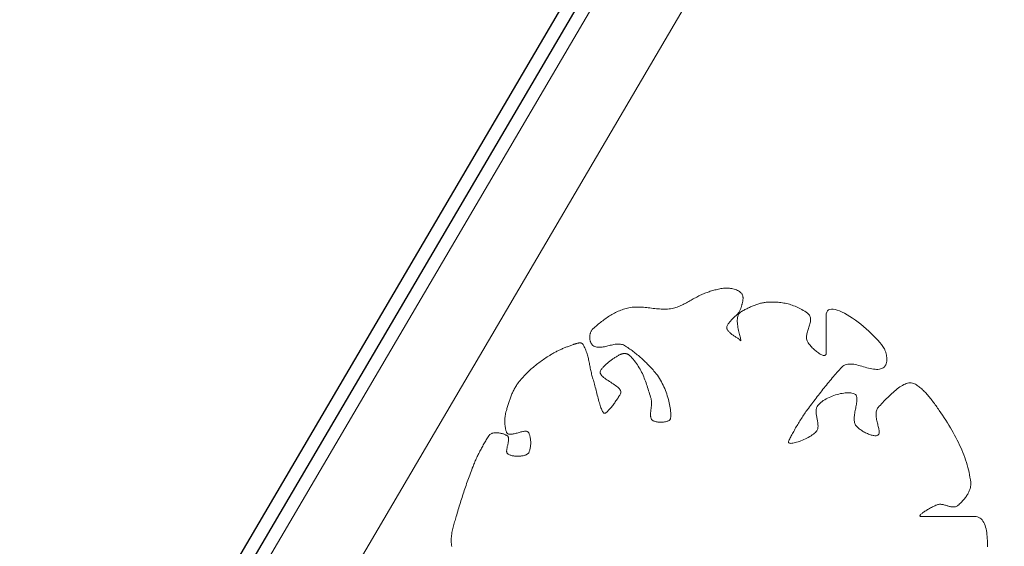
# Model space of a CAD drawing. Extents: x -1000932 to 2054797, y 285738 to 764020.
# Tile 799 of 1056: x 1183133 to 1190564, y 540911 to 544885. Entities that reach past the tile are written whole.
import ezdxf

# ---------------------------------------------------------------- set-up
doc = ezdxf.new("R2010")
doc.units = 0
doc.header["$MEASUREMENT"] = 0
doc.layers.add('31.', color=7, linetype='CONTINUOUS')
doc.layers.add('haag', color=7, linetype='CONTINUOUS', lineweight=0, true_color=0x00f000)
doc.layers.add('optie 5', color=7, linetype='CONTINUOUS', lineweight=30)

msp = doc.modelspace()

# ---------------------------------------------------------------- linework, layer by layer
at = {"layer": '31.', "color": 7, "linetype": 'Continuous', "lineweight": 13, "ltscale": 10}
for points in [[(1188259.975, 542801.186), (1188268.6, 542805.529), (1188277.225, 542809.717), (1188285.912, 542813.686), (1188294.569, 542817.467), (1188303.287, 542820.998), (1188312.037, 542824.311), (1188320.787, 542827.311), (1188328.85, 542829.936), (1188337.069, 542832.592), (1188345.444, 542835.248), (1188353.975, 542837.904), (1188362.631, 542840.498), (1188371.381, 542842.998), (1188380.256, 542845.436), (1188389.225, 542847.779), (1188398.256, 542849.936), (1188407.381, 542851.967), (1188416.506, 542853.779), (1188425.694, 542855.404), (1188434.912, 542856.779), (1188444.1, 542857.904), (1188453.319, 542858.748), (1188462.475, 542859.279), (1188471.631, 542859.498), (1188480.725, 542859.342), (1188489.756, 542858.811), (1188498.694, 542857.873), (1188507.537, 542856.498), (1188516.287, 542854.686), (1188524.912, 542852.404), (1188533.412, 542849.592), (1188541.756, 542846.279), (1188549.944, 542842.436), (1188557.975, 542837.998), (1188565.787, 542832.967), (1188573.412, 542827.311), (1188576.944, 542824.217), (1188580.069, 542820.873), (1188582.787, 542817.342), (1188585.131, 542813.592), (1188587.1, 542809.654), (1188588.694, 542805.561), (1188590.006, 542801.342), (1188590.975, 542796.967), (1188591.662, 542792.467), (1188592.069, 542787.842), (1188592.225, 542783.154), (1188592.162, 542778.404), (1188591.881, 542773.561), (1188591.381, 542768.686), (1188590.725, 542763.811), (1188589.912, 542758.873), (1188588.944, 542753.967), (1188587.881, 542749.092), (1188586.694, 542744.217), (1188585.412, 542739.404), (1188584.1, 542734.654), (1188582.725, 542729.967), (1188581.319, 542725.404), (1188579.912, 542720.936), (1188578.506, 542716.592), (1188577.131, 542712.373), (1188575.819, 542708.311), (1188574.569, 542704.436), (1188573.412, 542700.717), (1188571.6, 542695.748), (1188569.319, 542690.811), (1188566.6, 542685.873), (1188563.444, 542680.936), (1188559.944, 542676.029), (1188556.1, 542671.123), (1188551.975, 542666.217), (1188547.6, 542661.342), (1188543.037, 542656.436), (1188538.287, 542651.592), (1188533.412, 542646.717), (1188528.444, 542641.873), (1188523.444, 542637.029), (1188518.412, 542632.186), (1188513.444, 542627.373), (1188508.537, 542622.529), (1188503.725, 542617.717), (1188499.1, 542612.904), (1188494.631, 542608.123), (1188490.412, 542603.311), (1188486.475, 542598.529), (1188482.85, 542593.748), (1188479.569, 542588.967), (1188476.694, 542584.186), (1188474.256, 542579.404), (1188472.287, 542574.623), (1188470.819, 542569.842), (1188469.912, 542565.092), (1188469.6, 542560.311), (1188469.912, 542556.436), (1188470.819, 542552.561), (1188472.287, 542548.654), (1188474.287, 542544.779), (1188476.725, 542540.904), (1188479.631, 542537.029), (1188482.912, 542533.154), (1188486.569, 542529.342), (1188490.537, 542525.529), (1188494.756, 542521.748), (1188499.225, 542518.029), (1188503.912, 542514.342), (1188508.725, 542510.686), (1188513.631, 542507.123), (1188518.631, 542503.592), (1188523.662, 542500.154), (1188528.694, 542496.748), (1188533.631, 542493.436), (1188538.537, 542490.217), (1188543.256, 542487.092), (1188547.85, 542484.029), (1188552.194, 542481.092), (1188556.319, 542478.248), (1188560.131, 542475.529)], [(1187528.475, 542414.404), (1187519.975, 542413.436), (1187511.631, 542412.904), (1187503.506, 542412.873), (1187495.569, 542413.373), (1187487.85, 542414.529), (1187480.381, 542416.342), (1187473.225, 542418.904), (1187466.35, 542422.279), (1187459.787, 542426.529), (1187456.537, 542429.186), (1187453.506, 542432.186), (1187450.725, 542435.498), (1187448.194, 542439.061), (1187445.881, 542442.904), (1187443.819, 542446.967), (1187442.006, 542451.279), (1187440.412, 542455.748), (1187439.037, 542460.404), (1187437.912, 542465.186), (1187437.037, 542470.092), (1187436.35, 542475.092), (1187435.944, 542480.154), (1187435.725, 542485.279), (1187435.756, 542490.436), (1187436.037, 542495.592), (1187436.506, 542500.748), (1187437.225, 542505.842), (1187438.162, 542510.873), (1187439.319, 542515.811), (1187440.725, 542520.654), (1187442.319, 542525.342), (1187444.162, 542529.873), (1187446.225, 542534.248), (1187448.506, 542538.404), (1187451.006, 542542.342), (1187453.725, 542545.998), (1187456.662, 542549.404), (1187459.787, 542552.529), (1187467.662, 542559.592), (1187475.6, 542566.623), (1187483.6, 542573.623), (1187491.662, 542580.529), (1187499.819, 542587.373), (1187508.006, 542594.123), (1187516.287, 542600.779), (1187524.631, 542607.373), (1187533.069, 542613.842), (1187541.537, 542620.186), (1187550.131, 542626.404), (1187558.787, 542632.529), (1187567.506, 542638.498), (1187576.35, 542644.311), (1187585.256, 542649.967), (1187594.225, 542655.467), (1187603.319, 542660.811), (1187612.475, 542665.967), (1187621.725, 542670.936), (1187631.069, 542675.686), (1187640.506, 542680.279), (1187650.037, 542684.623), (1187659.694, 542688.748), (1187669.412, 542692.654), (1187679.256, 542696.342), (1187689.162, 542699.779), (1187699.225, 542702.967), (1187709.35, 542705.873), (1187719.6, 542708.529), (1187731.475, 542711.123), (1187743.444, 542713.186), (1187755.444, 542714.717), (1187767.506, 542715.779), (1187779.6, 542716.436), (1187791.756, 542716.686), (1187803.944, 542716.592), (1187816.131, 542716.186), (1187828.381, 542715.498), (1187840.631, 542714.623), (1187852.881, 542713.529), (1187865.131, 542712.279), (1187877.412, 542710.967), (1187889.631, 542709.561), (1187901.881, 542708.154), (1187914.1, 542706.748), (1187926.287, 542705.404), (1187938.444, 542704.154), (1187950.537, 542703.029), (1187962.631, 542702.092), (1187974.631, 542701.404), (1187986.6, 542700.936), (1187998.506, 542700.811), (1188010.319, 542700.998), (1188022.069, 542701.561), (1188033.756, 542702.561), (1188045.319, 542704.029), (1188056.819, 542705.998), (1188068.194, 542708.529), (1188077.256, 542710.936), (1188086.256, 542713.654), (1188095.194, 542716.686), (1188104.1, 542719.967), (1188112.944, 542723.529), (1188121.756, 542727.311), (1188130.537, 542731.311), (1188139.287, 542735.467), (1188148.006, 542739.811), (1188156.694, 542744.279), (1188165.35, 542748.904), (1188174.006, 542753.592), (1188182.631, 542758.373), (1188191.225, 542763.217), (1188199.85, 542768.061), (1188208.444, 542772.936), (1188217.006, 542777.811), (1188225.6, 542782.654), (1188234.194, 542787.404), (1188242.787, 542792.123), (1188251.381, 542796.717), (1188259.975, 542801.186)], [(1188560.131, 542475.529), (1188563.6, 542472.904), (1188566.725, 542470.436), (1188569.412, 542468.061), (1188571.662, 542465.811), (1188573.412, 542463.717), (1188575.256, 542461.467), (1188576.444, 542460.842), (1188576.944, 542461.654), (1188576.881, 542463.904), (1188576.319, 542467.404), (1188575.287, 542472.123), (1188573.881, 542477.904), (1188572.131, 542484.686), (1188570.131, 542492.373), (1188567.944, 542500.842), (1188565.6, 542509.967), (1188563.194, 542519.717), (1188560.787, 542529.967), (1188558.444, 542540.561), (1188556.225, 542551.498), (1188554.162, 542562.592), (1188552.381, 542573.779), (1188550.881, 542584.936), (1188549.787, 542595.998), (1188549.1, 542606.873), (1188548.944, 542617.404), (1188549.35, 542627.529), (1188550.381, 542637.154), (1188552.1, 542646.154), (1188554.6, 542654.467), (1188557.912, 542661.936), (1188562.1, 542668.529), (1188567.256, 542674.061), (1188573.412, 542678.529), (1188580.069, 542682.342), (1188586.756, 542686.123), (1188593.475, 542689.873), (1188600.225, 542693.561), (1188607.006, 542697.217), (1188613.787, 542700.779), (1188620.6, 542704.311), (1188627.444, 542707.748), (1188634.287, 542711.092), (1188641.162, 542714.373), (1188648.069, 542717.561), (1188654.975, 542720.654), (1188661.881, 542723.654), (1188668.819, 542726.529), (1188675.756, 542729.311), (1188682.725, 542731.967), (1188689.694, 542734.498), (1188696.694, 542736.873), (1188703.662, 542739.154), (1188710.662, 542741.248), (1188717.662, 542743.217), (1188724.694, 542745.029), (1188731.694, 542746.686), (1188738.725, 542748.186), (1188745.725, 542749.498), (1188752.756, 542750.623), (1188759.756, 542751.592), (1188766.787, 542752.342), (1188773.787, 542752.936), (1188784.162, 542753.529), (1188794.537, 542753.967), (1188804.975, 542754.217), (1188815.444, 542754.248), (1188825.944, 542754.123), (1188836.475, 542753.748), (1188847.037, 542753.186), (1188857.6, 542752.404), (1188868.194, 542751.373), (1188878.787, 542750.123), (1188889.412, 542748.623), (1188900.037, 542746.873), (1188910.631, 542744.842), (1188921.256, 542742.561), (1188931.881, 542739.998), (1188942.475, 542737.186), (1188953.069, 542734.061), (1188963.662, 542730.623), (1188974.225, 542726.904), (1188984.756, 542722.873), (1188995.256, 542718.529), (1189005.756, 542713.842), (1189016.194, 542708.811), (1189026.6, 542703.467), (1189036.975, 542697.779), (1189047.319, 542691.717), (1189057.6, 542685.279), (1189067.819, 542678.498), (1189078.006, 542671.311), (1189084.35, 542666.092), (1189089.6, 542660.467), (1189093.819, 542654.498), (1189097.037, 542648.186), (1189099.381, 542641.561), (1189100.912, 542634.686), (1189101.662, 542627.529), (1189101.756, 542620.123), (1189101.256, 542612.529), (1189100.225, 542604.779), (1189098.725, 542596.842), (1189096.881, 542588.779), (1189094.694, 542580.592), (1189092.287, 542572.342), (1189089.725, 542564.029), (1189087.069, 542555.717), (1189084.381, 542547.342), (1189081.787, 542539.029), (1189079.287, 542530.748), (1189077.037, 542522.529), (1189075.037, 542514.436), (1189073.412, 542506.436), (1189072.194, 542498.592), (1189071.475, 542490.904), (1189071.35, 542483.404), (1189071.85, 542476.154)], [(1189071.85, 542476.154), (1189073.069, 542469.123), (1189075.1, 542462.373), (1189078.006, 542455.936), (1189080.912, 542450.873), (1189084.412, 542445.529), (1189088.475, 542439.936), (1189093.006, 542434.092), (1189098.006, 542428.123), (1189103.381, 542422.061), (1189109.131, 542415.904), (1189115.131, 542409.748), (1189121.412, 542403.654), (1189127.85, 542397.623), (1189134.444, 542391.748), (1189141.131, 542386.092), (1189147.85, 542380.623), (1189154.569, 542375.498), (1189161.194, 542370.686), (1189167.725, 542366.248), (1189174.1, 542362.279), (1189180.256, 542358.779), (1189186.131, 542355.842), (1189191.694, 542353.498), (1189196.881, 542351.779), (1189201.631, 542350.748), (1189205.944, 542350.467), (1189209.725, 542350.967), (1189212.912, 542352.342), (1189215.506, 542354.561), (1189217.412, 542357.748), (1189218.6, 542361.904), (1189219.006, 542367.123), (1189219.006, 542370.717), (1189219.006, 542374.279), (1189219.006, 542377.873), (1189219.006, 542381.436), (1189219.006, 542385.029), (1189219.006, 542388.592), (1189219.006, 542392.186), (1189219.006, 542395.748), (1189219.006, 542399.342), (1189219.006, 542402.904), (1189219.006, 542406.498), (1189219.006, 542410.061), (1189219.006, 542413.654), (1189219.006, 542417.248), (1189219.006, 542420.811), (1189219.006, 542424.404), (1189219.006, 542427.967), (1189219.006, 542431.561), (1189219.006, 542435.123), (1189219.006, 542438.717), (1189219.006, 542442.279), (1189219.006, 542445.873), (1189219.006, 542449.436), (1189219.006, 542453.029), (1189219.006, 542456.592), (1189219.006, 542460.186), (1189219.006, 542463.779), (1189219.006, 542467.342), (1189219.006, 542470.936), (1189219.006, 542477.061), (1189219.006, 542483.217), (1189219.006, 542489.342), (1189219.006, 542495.498), (1189219.006, 542501.654), (1189219.006, 542507.779), (1189219.006, 542513.936), (1189219.006, 542520.092), (1189219.006, 542526.217), (1189219.006, 542532.373), (1189219.006, 542538.529), (1189219.006, 542544.654), (1189219.006, 542550.811), (1189219.006, 542556.967), (1189219.006, 542563.092), (1189219.006, 542569.248), (1189219.006, 542575.373), (1189219.006, 542581.529), (1189219.006, 542587.686), (1189219.006, 542593.811), (1189219.006, 542599.967), (1189219.006, 542606.123), (1189219.006, 542612.248), (1189219.006, 542618.404), (1189219.006, 542624.529), (1189219.006, 542630.686), (1189219.006, 542636.842), (1189219.006, 542642.967), (1189219.006, 542649.123), (1189220.256, 542664.842), (1189223.912, 542677.561), (1189229.85, 542687.342), (1189237.85, 542694.404), (1189247.819, 542698.842), (1189259.537, 542700.842), (1189272.912, 542700.529), (1189287.725, 542698.061), (1189303.85, 542693.561), (1189321.1, 542687.186), (1189339.35, 542679.092), (1189358.444, 542669.404), (1189378.225, 542658.311), (1189398.475, 542645.904), (1189419.131, 542632.342), (1189439.944, 542617.811), (1189460.819, 542602.404), (1189481.569, 542586.311), (1189502.069, 542569.654), (1189522.1, 542552.561), (1189541.569, 542535.217), (1189560.287, 542517.748), (1189578.069, 542500.311), (1189594.819, 542483.029), (1189610.319, 542466.092), (1189624.475, 542449.592), (1189637.069, 542433.686), (1189647.944, 542418.561)], [(1186795.037, 541840.561), (1186794.819, 541846.373), (1186794.694, 541852.186), (1186794.694, 541858.029), (1186794.787, 541863.842), (1186795.006, 541869.654), (1186795.319, 541875.467), (1186795.756, 541881.248), (1186796.319, 541887.029), (1186796.975, 541892.748), (1186797.756, 541898.467), (1186798.631, 541904.123), (1186799.662, 541909.717), (1186800.756, 541915.279), (1186802.006, 541920.811), (1186803.35, 541926.248), (1186804.819, 541931.623), (1186806.412, 541936.936), (1186808.662, 541944.217), (1186810.912, 541951.529), (1186813.131, 541958.873), (1186815.381, 541966.186), (1186817.6, 541973.529), (1186819.881, 541980.873), (1186822.162, 541988.217), (1186824.475, 541995.561), (1186826.819, 542002.904), (1186829.225, 542010.217), (1186831.694, 542017.561), (1186834.225, 542024.873), (1186836.85, 542032.154), (1186839.537, 542039.436), (1186842.319, 542046.686), (1186845.194, 542053.904), (1186848.194, 542061.123), (1186851.319, 542068.279), (1186854.569, 542075.436), (1186857.944, 542082.529), (1186861.475, 542089.623), (1186865.131, 542096.654), (1186868.975, 542103.623), (1186872.975, 542110.592), (1186877.131, 542117.467), (1186881.506, 542124.311), (1186886.069, 542131.123), (1186890.819, 542137.842), (1186895.787, 542144.529), (1186902.912, 542153.686), (1186910.1, 542162.654), (1186917.35, 542171.404), (1186924.662, 542179.936), (1186932.037, 542188.279), (1186939.475, 542196.467), (1186946.975, 542204.467), (1186954.569, 542212.311), (1186962.225, 542219.967), (1186969.944, 542227.498), (1186977.756, 542234.873), (1186985.631, 542242.123), (1186993.6, 542249.217), (1187001.631, 542256.217), (1187009.787, 542263.092), (1187017.975, 542269.873), (1187026.287, 542276.561), (1187034.694, 542283.154), (1187043.162, 542289.654), (1187051.756, 542296.123), (1187060.412, 542302.498), (1187069.194, 542308.811), (1187078.037, 542315.092), (1187087.006, 542321.311), (1187096.069, 542327.498), (1187105.256, 542333.686), (1187114.537, 542339.842), (1187123.912, 542345.967), (1187133.412, 542352.123), (1187139.35, 542355.904), (1187145.319, 542359.561), (1187151.287, 542363.154), (1187157.287, 542366.623), (1187163.319, 542370.029), (1187169.35, 542373.342), (1187175.412, 542376.592), (1187181.475, 542379.748), (1187187.569, 542382.842), (1187193.694, 542385.842), (1187199.819, 542388.811), (1187205.944, 542391.686), (1187212.1, 542394.498), (1187218.256, 542397.248), (1187224.412, 542399.967), (1187230.6, 542402.623), (1187236.787, 542405.217), (1187243.006, 542407.779), (1187249.194, 542410.279), (1187255.412, 542412.748), (1187261.631, 542415.186), (1187267.881, 542417.592), (1187274.1, 542419.967), (1187280.35, 542422.311), (1187286.6, 542424.623), (1187292.85, 542426.936), (1187299.1, 542429.217), (1187305.35, 542431.467), (1187311.6, 542433.717), (1187314.006, 542434.592), (1187316.506, 542435.498), (1187319.1, 542436.436), (1187321.787, 542437.373), (1187324.537, 542438.311), (1187327.35, 542439.248), (1187330.194, 542440.154), (1187333.1, 542441.061), (1187336.006, 542441.904), (1187338.975, 542442.686), (1187341.912, 542443.436), (1187344.881, 542444.092), (1187347.819, 542444.654), (1187350.756, 542445.154)], [(1187350.756, 542445.154), (1187353.631, 542445.529), (1187356.506, 542445.779), (1187359.287, 542445.936), (1187362.037, 542445.936), (1187364.725, 542445.779), (1187367.319, 542445.467), (1187369.819, 542444.967), (1187372.225, 542444.311), (1187374.506, 542443.467), (1187376.694, 542442.404), (1187378.725, 542441.154), (1187380.631, 542439.654), (1187382.381, 542437.936), (1187383.975, 542435.967), (1187385.412, 542433.717), (1187390.1, 542425.061), (1187394.506, 542416.373), (1187398.6, 542407.654), (1187402.381, 542398.873), (1187405.944, 542390.061), (1187409.225, 542381.217), (1187412.287, 542372.342), (1187415.131, 542363.436), (1187417.787, 542354.498), (1187420.287, 542345.561), (1187422.631, 542336.592), (1187424.819, 542327.592), (1187426.912, 542318.592), (1187428.881, 542309.592), (1187430.819, 542300.561), (1187432.662, 542291.529), (1187434.475, 542282.467), (1187436.256, 542273.436), (1187438.037, 542264.404), (1187439.819, 542255.342), (1187441.662, 542246.311), (1187443.537, 542237.279), (1187445.506, 542228.279), (1187447.569, 542219.279), (1187449.725, 542210.279), (1187452.006, 542201.311), (1187454.412, 542192.342), (1187457.006, 542183.436), (1187459.787, 542174.529), (1187462.725, 542165.186), (1187465.694, 542155.248), (1187468.631, 542144.842), (1187471.6, 542133.998), (1187474.569, 542122.811), (1187477.569, 542111.311), (1187480.569, 542099.561), (1187483.569, 542087.654), (1187486.6, 542075.654), (1187489.631, 542063.592), (1187492.662, 542051.592), (1187495.694, 542039.654), (1187498.756, 542027.904), (1187501.819, 542016.342), (1187504.881, 542005.092), (1187507.944, 541994.217), (1187511.037, 541983.717), (1187514.131, 541973.748), (1187517.225, 541964.311), (1187520.35, 541955.498), (1187523.444, 541947.342), (1187526.569, 541939.967), (1187529.694, 541933.404), (1187532.85, 541927.686), (1187535.975, 541922.967), (1187539.131, 541919.217), (1187542.287, 541916.561), (1187545.444, 541915.029), (1187548.6, 541914.717), (1187550.975, 541915.279), (1187553.662, 541916.467), (1187556.694, 541918.279), (1187560.006, 541920.654), (1187563.6, 541923.561), (1187567.412, 541926.998), (1187571.475, 541930.873), (1187575.725, 541935.186), (1187580.131, 541939.904), (1187584.694, 541944.967), (1187589.381, 541950.373), (1187594.162, 541956.061), (1187599.006, 541962.029), (1187603.912, 541968.186), (1187608.85, 541974.529), (1187613.787, 541981.029), (1187618.725, 541987.654), (1187623.6, 541994.342), (1187628.412, 542001.061), (1187633.131, 542007.811), (1187637.725, 542014.498), (1187642.162, 542021.154), (1187646.475, 542027.717), (1187650.569, 542034.123), (1187654.444, 542040.373), (1187658.1, 542046.404), (1187661.506, 542052.186), (1187664.6, 542057.717), (1187667.412, 542062.936), (1187669.725, 542069.061), (1187670.381, 542075.217), (1187669.506, 542081.373), (1187667.162, 542087.529), (1187663.569, 542093.686), (1187658.787, 542099.842), (1187652.944, 542105.998), (1187646.225, 542112.123), (1187638.694, 542118.279), (1187630.506, 542124.436), (1187621.787, 542130.592), (1187612.662, 542136.748), (1187603.287, 542142.904), (1187593.725, 542149.029), (1187584.162, 542155.186), (1187574.694, 542161.342)], [(1187896.162, 541932.279), (1187895.631, 541927.061), (1187895.131, 541921.873), (1187894.756, 541916.717), (1187894.506, 541911.592), (1187894.412, 541906.529), (1187894.444, 541901.529), (1187894.694, 541896.561), (1187895.1, 541891.686), (1187895.756, 541886.904), (1187896.662, 541882.154), (1187897.787, 541877.529), (1187899.506, 541873.123), (1187902.006, 541869.092), (1187905.225, 541865.404), (1187909.131, 541862.092), (1187913.662, 541859.123), (1187918.725, 541856.498), (1187924.287, 541854.217), (1187930.287, 541852.279), (1187936.631, 541850.654), (1187943.287, 541849.342), (1187950.194, 541848.373), (1187957.287, 541847.686), (1187964.475, 541847.311), (1187971.756, 541847.248), (1187979.006, 541847.467), (1187986.225, 541847.936), (1187993.287, 541848.717), (1188000.162, 541849.779), (1188006.819, 541851.092), (1188013.131, 541852.654), (1188019.1, 541854.498), (1188024.6, 541856.561), (1188029.631, 541858.873), (1188034.131, 541861.436), (1188037.975, 541864.217), (1188041.162, 541867.217), (1188043.6, 541870.436), (1188045.225, 541873.873), (1188046.006, 541877.529), (1188046.631, 541887.311), (1188046.85, 541897.623), (1188046.725, 541908.373), (1188046.194, 541919.561), (1188045.287, 541931.123), (1188044.006, 541943.061), (1188042.381, 541955.311), (1188040.35, 541967.842), (1188037.975, 541980.623), (1188035.256, 541993.623), (1188032.162, 542006.811), (1188028.725, 542020.123), (1188024.944, 542033.529), (1188020.819, 542047.029), (1188016.35, 542060.561), (1188011.537, 542074.092), (1188006.381, 542087.592), (1188000.912, 542101.029), (1187995.131, 542114.342), (1187989.006, 542127.529), (1187982.569, 542140.529), (1187975.819, 542153.311), (1187968.756, 542165.842), (1187961.381, 542178.123), (1187953.694, 542190.061), (1187945.725, 542201.654), (1187937.444, 542212.842), (1187928.85, 542223.623), (1187920.006, 542233.936), (1187912.975, 542241.717), (1187905.881, 542249.467), (1187898.787, 542257.154), (1187891.631, 542264.748), (1187884.412, 542272.311), (1187877.162, 542279.779), (1187869.881, 542287.154), (1187862.537, 542294.467), (1187855.162, 542301.686), (1187847.756, 542308.842), (1187840.287, 542315.904), (1187832.756, 542322.904), (1187825.194, 542329.779), (1187817.6, 542336.592), (1187809.944, 542343.311), (1187802.225, 542349.936), (1187794.475, 542356.467), (1187786.662, 542362.873), (1187778.819, 542369.217), (1187770.912, 542375.436), (1187762.944, 542381.561), (1187754.944, 542387.561), (1187746.881, 542393.467), (1187738.756, 542399.279), (1187730.6, 542404.936), (1187722.381, 542410.529), (1187714.1, 542415.967), (1187705.787, 542421.311), (1187697.412, 542426.529), (1187690.444, 542430.248), (1187683.225, 542433.123), (1187675.694, 542435.248), (1187667.944, 542436.654), (1187659.944, 542437.404), (1187651.756, 542437.592), (1187643.381, 542437.248), (1187634.85, 542436.467), (1187626.162, 542435.279), (1187617.381, 542433.748), (1187608.537, 542431.967), (1187599.6, 542429.998), (1187590.6, 542427.873), (1187581.6, 542425.654), (1187572.631, 542423.436), (1187563.631, 542421.279), (1187554.725, 542419.248), (1187545.881, 542417.373), (1187537.131, 542415.717), (1187528.475, 542414.404)], [(1189647.944, 542418.561), (1189657.006, 542404.311), (1189659.225, 542400.342), (1189661.381, 542396.092), (1189663.412, 542391.623), (1189665.35, 542386.936), (1189667.194, 542382.061), (1189668.912, 542377.029), (1189670.506, 542371.842), (1189671.975, 542366.529), (1189673.287, 542361.123), (1189674.444, 542355.623), (1189675.444, 542350.092), (1189676.287, 542344.467), (1189676.944, 542338.873), (1189677.412, 542333.248), (1189677.725, 542327.654), (1189677.787, 542322.092), (1189677.662, 542316.623), (1189677.35, 542311.217), (1189676.787, 542305.904), (1189675.975, 542300.748), (1189674.944, 542295.717), (1189673.662, 542290.842), (1189672.131, 542286.186), (1189670.319, 542281.717), (1189668.225, 542277.498), (1189665.85, 542273.529), (1189663.225, 542269.842), (1189660.256, 542266.404), (1189657.006, 542263.311), (1189648.912, 542257.404), (1189640.194, 542252.842), (1189630.85, 542249.529), (1189620.975, 542247.373), (1189610.569, 542246.248), (1189599.725, 542246.092), (1189588.444, 542246.748), (1189576.85, 542248.154), (1189564.912, 542250.186), (1189552.725, 542252.748), (1189540.319, 542255.748), (1189527.756, 542259.029), (1189515.1, 542262.561), (1189502.381, 542266.186), (1189489.631, 542269.811), (1189476.944, 542273.342), (1189464.319, 542276.686), (1189451.85, 542279.717), (1189439.537, 542282.342), (1189427.506, 542284.467), (1189415.725, 542285.967), (1189404.287, 542286.748), (1189393.256, 542286.686), (1189382.631, 542285.717), (1189372.506, 542283.717), (1189362.912, 542280.592), (1189353.881, 542276.217), (1189345.506, 542270.498), (1189337.787, 542263.311), (1189328.6, 542253.342), (1189319.444, 542243.248), (1189310.35, 542233.123), (1189301.287, 542222.904), (1189292.256, 542212.623), (1189283.287, 542202.279), (1189274.35, 542191.873), (1189265.444, 542181.404), (1189256.6, 542170.873), (1189247.787, 542160.279), (1189238.975, 542149.623), (1189230.225, 542138.936), (1189221.506, 542128.217), (1189212.819, 542117.436), (1189204.162, 542106.592), (1189195.537, 542095.717), (1189186.912, 542084.811), (1189178.35, 542073.873), (1189169.787, 542062.904), (1189161.256, 542051.904), (1189152.725, 542040.873), (1189144.256, 542029.811), (1189135.756, 542018.717), (1189127.319, 542007.623), (1189118.85, 541996.529), (1189110.444, 541985.373), (1189102.006, 541974.248), (1189093.6, 541963.092), (1189085.194, 541951.936), (1189079.225, 541943.873), (1189073.256, 541935.686), (1189067.319, 541927.373), (1189061.412, 541918.936), (1189055.537, 541910.404), (1189049.694, 541901.779), (1189043.912, 541893.092), (1189038.162, 541884.311), (1189032.475, 541875.467), (1189026.85, 541866.623), (1189021.287, 541857.717), (1189015.787, 541848.811), (1189010.35, 541839.873), (1189004.975, 541830.967), (1188999.725, 541822.092), (1188994.537, 541813.248), (1188989.444, 541804.436), (1188984.412, 541795.717), (1188979.537, 541787.029), (1188974.725, 541778.436), (1188970.037, 541769.967), (1188965.475, 541761.592), (1188961.006, 541753.342), (1188956.662, 541745.217), (1188952.475, 541737.248), (1188948.381, 541729.436), (1188944.444, 541721.811), (1188940.662, 541714.373), (1188937.006, 541707.123), (1188934.975, 541701.842)], [(1187574.694, 542161.342), (1187565.475, 542167.467), (1187556.6, 542173.623), (1187548.225, 542179.779), (1187540.444, 542185.904), (1187533.412, 542192.061), (1187527.256, 542198.186), (1187522.1, 542204.342), (1187518.069, 542210.467), (1187515.287, 542216.592), (1187513.881, 542222.748), (1187513.975, 542228.873), (1187515.694, 542234.998), (1187519.194, 542241.123), (1187522.569, 542245.686), (1187526.037, 542250.186), (1187529.631, 542254.592), (1187533.319, 542258.936), (1187537.1, 542263.248), (1187541.006, 542267.467), (1187544.975, 542271.623), (1187549.069, 542275.748), (1187553.256, 542279.811), (1187557.506, 542283.779), (1187561.881, 542287.748), (1187566.319, 542291.623), (1187570.85, 542295.498), (1187575.444, 542299.279), (1187580.131, 542303.029), (1187584.912, 542306.748), (1187589.756, 542310.436), (1187594.662, 542314.061), (1187599.662, 542317.686), (1187604.725, 542321.248), (1187609.85, 542324.779), (1187615.037, 542328.279), (1187620.287, 542331.748), (1187625.6, 542335.217), (1187630.975, 542338.623), (1187636.412, 542342.029), (1187641.881, 542345.404), (1187647.412, 542348.779), (1187653.006, 542352.123), (1187655.662, 542353.654), (1187658.381, 542355.123), (1187661.162, 542356.498), (1187663.975, 542357.811), (1187666.819, 542359.029), (1187669.725, 542360.154), (1187672.631, 542361.217), (1187675.6, 542362.154), (1187678.569, 542362.998), (1187681.537, 542363.748), (1187684.537, 542364.373), (1187687.537, 542364.873), (1187690.569, 542365.279), (1187693.569, 542365.561), (1187696.537, 542365.686), (1187699.537, 542365.717), (1187702.475, 542365.592), (1187705.412, 542365.342), (1187708.319, 542364.936), (1187711.194, 542364.404), (1187714.006, 542363.686), (1187716.787, 542362.842), (1187719.537, 542361.811), (1187722.225, 542360.623), (1187724.819, 542359.279), (1187727.381, 542357.779), (1187729.881, 542356.061), (1187732.287, 542354.186), (1187734.6, 542352.123), (1187744.569, 542342.373), (1187754.069, 542332.467), (1187763.1, 542322.373), (1187771.725, 542312.154), (1187779.881, 542301.779), (1187787.662, 542291.248), (1187795.069, 542280.561), (1187802.069, 542269.779), (1187808.756, 542258.873), (1187815.1, 542247.842), (1187821.162, 542236.717), (1187826.881, 542225.467), (1187832.381, 542214.154), (1187837.6, 542202.717), (1187842.569, 542191.217), (1187847.319, 542179.654), (1187851.881, 542168.029), (1187856.287, 542156.311), (1187860.506, 542144.561), (1187864.569, 542132.779), (1187868.506, 542120.936), (1187872.35, 542109.092), (1187876.131, 542097.186), (1187879.787, 542085.279), (1187883.444, 542073.373), (1187887.037, 542061.436), (1187890.6, 542049.529), (1187894.194, 542037.623), (1187897.787, 542025.717), (1187899.131, 542020.873), (1187900.194, 542015.936), (1187901.006, 542010.936), (1187901.569, 542005.873), (1187901.912, 542000.779), (1187902.1, 541995.623), (1187902.1, 541990.436), (1187901.912, 541985.217), (1187901.631, 541979.967), (1187901.225, 541974.686), (1187900.725, 541969.373), (1187900.131, 541964.092), (1187899.506, 541958.748), (1187898.819, 541953.436), (1187898.131, 541948.123), (1187897.444, 541942.842), (1187896.787, 541937.561), (1187896.162, 541932.279)], [(1189453.194, 541811.967), (1189458.069, 541807.248), (1189463.381, 541802.561), (1189469.1, 541797.904), (1189475.194, 541793.311), (1189481.569, 541788.811), (1189488.225, 541784.404), (1189495.131, 541780.092), (1189502.194, 541775.936), (1189509.412, 541771.967), (1189516.725, 541768.186), (1189524.1, 541764.592), (1189531.475, 541761.279), (1189538.85, 541758.186), (1189546.131, 541755.373), (1189553.319, 541752.873), (1189560.319, 541750.686), (1189567.162, 541748.842), (1189573.725, 541747.373), (1189580.037, 541746.311), (1189586.006, 541745.623), (1189591.6, 541745.404), (1189596.787, 541745.623), (1189601.537, 541746.342), (1189605.787, 541747.529), (1189609.475, 541749.248), (1189612.6, 541751.529), (1189615.35, 541754.717), (1189617.381, 541758.561), (1189618.756, 541763.061), (1189619.506, 541768.123), (1189619.694, 541773.748), (1189619.412, 541779.842), (1189618.694, 541786.404), (1189617.6, 541793.404), (1189616.162, 541800.748), (1189614.506, 541808.404), (1189612.662, 541816.373), (1189610.662, 541824.592), (1189608.569, 541832.967), (1189606.475, 541841.529), (1189604.412, 541850.186), (1189602.444, 541858.936), (1189600.631, 541867.686), (1189599.037, 541876.404), (1189597.725, 541885.092), (1189596.756, 541893.686), (1189596.162, 541902.092), (1189596.006, 541910.342), (1189596.381, 541918.342), (1189597.319, 541926.092), (1189598.881, 541933.498), (1189601.131, 541940.561), (1189604.131, 541947.217), (1189607.944, 541953.404), (1189612.6, 541959.123), (1189620.819, 541967.904), (1189629.287, 541976.998), (1189638.006, 541986.342), (1189646.975, 541995.904), (1189656.131, 542005.623), (1189665.475, 542015.436), (1189675.006, 542025.279), (1189684.662, 542035.092), (1189694.475, 542044.842), (1189704.381, 542054.436), (1189714.381, 542063.873), (1189724.444, 542073.029), (1189734.569, 542081.904), (1189744.725, 542090.436), (1189754.912, 542098.529), (1189765.069, 542106.186), (1189775.194, 542113.311), (1189785.287, 542119.842), (1189795.287, 542125.717), (1189805.225, 542130.936), (1189815.037, 542135.373), (1189824.725, 542139.029), (1189834.287, 542141.811), (1189843.662, 542143.686), (1189852.85, 542144.592), (1189861.85, 542144.467), (1189870.631, 542143.248), (1189879.131, 542140.873), (1189887.412, 542137.311), (1189894.162, 542133.654), (1189900.881, 542129.654), (1189907.6, 542125.342), (1189914.287, 542120.686), (1189920.944, 542115.717), (1189927.569, 542110.467), (1189934.194, 542104.904), (1189940.756, 542099.092), (1189947.319, 542093.029), (1189953.85, 542086.717), (1189960.35, 542080.186), (1189966.85, 542073.404), (1189973.287, 542066.436), (1189979.725, 542059.279), (1189986.131, 542051.904), (1189992.506, 542044.404), (1189998.85, 542036.717), (1190005.162, 542028.904), (1190011.475, 542020.936), (1190017.725, 542012.873), (1190023.975, 542004.686), (1190030.162, 541996.436), (1190036.35, 541988.061), (1190042.506, 541979.654), (1190048.631, 541971.154), (1190054.694, 541962.654), (1190060.756, 541954.092), (1190066.787, 541945.498), (1190072.787, 541936.936), (1190085.662, 541918.311), (1190098.256, 541899.686), (1190110.569, 541881.061), (1190122.662, 541862.404), (1190134.444, 541843.717)], [(1188934.975, 541701.842), (1188934.569, 541697.498), (1188935.694, 541694.029), (1188938.194, 541691.373), (1188942.037, 541689.561), (1188947.069, 541688.498), (1188953.225, 541688.154), (1188960.35, 541688.529), (1188968.381, 541689.561), (1188977.162, 541691.186), (1188986.631, 541693.404), (1188996.694, 541696.154), (1189007.194, 541699.404), (1189018.037, 541703.123), (1189029.162, 541707.248), (1189040.444, 541711.779), (1189051.756, 541716.654), (1189063.006, 541721.873), (1189074.069, 541727.342), (1189084.881, 541733.029), (1189095.319, 541738.936), (1189105.256, 541744.998), (1189114.6, 541751.186), (1189123.256, 541757.436), (1189131.1, 541763.748), (1189138.069, 541770.092), (1189144.006, 541776.373), (1189148.819, 541782.592), (1189152.412, 541788.717), (1189154.412, 541793.529), (1189155.975, 541798.623), (1189157.069, 541803.998), (1189157.787, 541809.561), (1189158.131, 541815.373), (1189158.131, 541821.373), (1189157.85, 541827.561), (1189157.319, 541833.904), (1189156.537, 541840.373), (1189155.6, 541846.967), (1189154.537, 541853.623), (1189153.35, 541860.404), (1189152.1, 541867.186), (1189150.787, 541874.029), (1189149.506, 541880.873), (1189148.256, 541887.717), (1189147.069, 541894.529), (1189146.006, 541901.279), (1189145.1, 541907.967), (1189144.381, 541914.561), (1189143.881, 541921.029), (1189143.662, 541927.373), (1189143.725, 541933.561), (1189144.1, 541939.592), (1189144.881, 541945.404), (1189146.069, 541950.998), (1189147.662, 541956.373), (1189149.787, 541961.498), (1189152.412, 541966.311), (1189157.85, 541974.217), (1189164.256, 541981.936), (1189171.569, 541989.436), (1189179.725, 541996.717), (1189188.631, 542003.748), (1189198.225, 542010.529), (1189208.412, 542017.029), (1189219.162, 542023.248), (1189230.381, 542029.123), (1189241.975, 542034.717), (1189253.912, 542039.936), (1189266.1, 542044.811), (1189278.475, 542049.279), (1189290.912, 542053.373), (1189303.444, 542057.061), (1189315.881, 542060.311), (1189328.256, 542063.092), (1189340.412, 542065.436), (1189352.319, 542067.311), (1189363.912, 542068.654), (1189375.1, 542069.529), (1189385.819, 542069.842), (1189396.006, 542069.592), (1189405.569, 542068.811), (1189414.444, 542067.404), (1189422.537, 542065.436), (1189429.819, 542062.842), (1189436.194, 542059.592), (1189441.6, 542055.717), (1189444.944, 542052.123), (1189447.537, 542047.779), (1189449.506, 542042.717), (1189450.85, 542036.998), (1189451.662, 542030.654), (1189451.944, 542023.748), (1189451.787, 542016.342), (1189451.225, 542008.498), (1189450.319, 542000.217), (1189449.131, 541991.592), (1189447.725, 541982.654), (1189446.1, 541973.467), (1189444.35, 541964.029), (1189442.537, 541954.467), (1189440.662, 541944.811), (1189438.85, 541935.061), (1189437.1, 541925.311), (1189435.475, 541915.623), (1189434.069, 541905.998), (1189432.881, 541896.529), (1189431.975, 541887.248), (1189431.412, 541878.217), (1189431.256, 541869.467), (1189431.537, 541861.061), (1189432.35, 541853.061), (1189433.694, 541845.498), (1189435.662, 541838.404), (1189438.256, 541831.873), (1189441.6, 541825.936), (1189444.912, 541821.311), (1189448.787, 541816.654), (1189453.194, 541811.967)], [(1186821.85, 541703.467), (1186820.912, 541697.936), (1186819.819, 541692.311), (1186818.631, 541686.592), (1186817.35, 541680.811), (1186816.037, 541675.029), (1186814.694, 541669.217), (1186813.412, 541663.498), (1186812.162, 541657.811), (1186811.069, 541652.279), (1186810.1, 541646.873), (1186809.319, 541641.654), (1186808.756, 541636.654), (1186808.444, 541631.904), (1186808.444, 541627.436), (1186808.756, 541623.279), (1186809.475, 541619.467), (1186810.6, 541616.061), (1186812.162, 541613.061), (1186814.194, 541610.529), (1186817.162, 541607.936), (1186820.631, 541605.529), (1186824.569, 541603.311), (1186828.944, 541601.279), (1186833.725, 541599.436), (1186838.881, 541597.779), (1186844.35, 541596.279), (1186850.1, 541594.998), (1186856.131, 541593.904), (1186862.35, 541592.967), (1186868.725, 541592.217), (1186875.256, 541591.686), (1186881.881, 541591.311), (1186888.537, 541591.123), (1186895.256, 541591.123), (1186901.912, 541591.311), (1186908.537, 541591.686), (1186915.069, 541592.217), (1186921.475, 541592.967), (1186927.694, 541593.904), (1186933.694, 541594.998), (1186939.444, 541596.279), (1186944.912, 541597.779), (1186950.069, 541599.436), (1186954.85, 541601.279), (1186959.225, 541603.311), (1186963.194, 541605.529), (1186966.662, 541607.936), (1186969.6, 541610.529), (1186972.319, 541613.623), (1186974.85, 541617.248), (1186977.162, 541621.404), (1186979.319, 541625.998), (1186981.256, 541631.029), (1186982.975, 541636.436), (1186984.537, 541642.186), (1186985.912, 541648.248), (1186987.069, 541654.561), (1186988.037, 541661.092), (1186988.819, 541667.779), (1186989.381, 541674.654), (1186989.787, 541681.592), (1186989.975, 541688.592), (1186989.975, 541695.654), (1186989.787, 541702.654), (1186989.381, 541709.592), (1186988.819, 541716.467), (1186988.037, 541723.154), (1186987.069, 541729.686), (1186985.912, 541735.998), (1186984.537, 541742.061), (1186982.975, 541747.811), (1186981.256, 541753.217), (1186979.319, 541758.248), (1186977.162, 541762.842), (1186974.85, 541766.998), (1186972.319, 541770.623), (1186969.6, 541773.717), (1186966.475, 541776.186), (1186962.694, 541777.936), (1186958.381, 541779.061), (1186953.537, 541779.623), (1186948.225, 541779.654), (1186942.475, 541779.217), (1186936.381, 541778.404), (1186929.944, 541777.217), (1186923.225, 541775.748), (1186916.287, 541774.061), (1186909.162, 541772.186), (1186901.944, 541770.186), (1186894.6, 541768.123), (1186887.256, 541766.061), (1186879.912, 541764.061), (1186872.662, 541762.186), (1186865.506, 541760.467), (1186858.506, 541758.967), (1186851.725, 541757.748), (1186845.194, 541756.873), (1186839.006, 541756.404), (1186833.162, 541756.373), (1186827.725, 541756.842), (1186822.725, 541757.904), (1186818.256, 541759.592), (1186814.35, 541761.967), (1186811.037, 541765.061), (1186808.35, 541768.967), (1186806.412, 541773.717), (1186804.85, 541778.967), (1186803.412, 541784.279), (1186802.1, 541789.686), (1186800.881, 541795.154), (1186799.756, 541800.654), (1186798.756, 541806.248), (1186797.881, 541811.873), (1186797.1, 541817.561), (1186796.412, 541823.248), (1186795.85, 541828.998), (1186795.381, 541834.779), (1186795.037, 541840.561)], [(1190134.444, 541843.717), (1190145.944, 541825.061), (1190157.131, 541806.342), (1190168.037, 541787.654), (1190178.6, 541768.936), (1190188.881, 541750.217), (1190198.787, 541731.498), (1190208.381, 541712.779), (1190217.6, 541694.061), (1190226.475, 541675.311), (1190235.006, 541656.592), (1190243.131, 541637.873), (1190250.881, 541619.123), (1190258.225, 541600.404), (1190265.162, 541581.686), (1190271.694, 541562.998), (1190277.787, 541544.279), (1190283.475, 541525.592), (1190288.725, 541506.904), (1190293.506, 541488.248), (1190297.819, 541469.592), (1190301.694, 541450.936), (1190305.1, 541432.311), (1190307.975, 541413.717), (1190310.412, 541395.123), (1190310.944, 541389.092), (1190311.162, 541383.061), (1190311.1, 541377.029), (1190310.694, 541370.998), (1190310.006, 541364.967), (1190309.037, 541358.967), (1190307.787, 541352.967), (1190306.225, 541346.967), (1190304.412, 541340.967), (1190302.35, 541334.998), (1190300.006, 541329.061), (1190297.412, 541323.092), (1190294.6, 541317.154), (1190291.506, 541311.248), (1190288.225, 541305.342), (1190284.694, 541299.467), (1190280.912, 541293.592), (1190276.944, 541287.717), (1190272.787, 541281.904), (1190268.412, 541276.061), (1190263.819, 541270.279), (1190259.069, 541264.498), (1190254.131, 541258.748), (1190249.006, 541253.029), (1190243.725, 541247.311), (1190238.256, 541241.623), (1190232.662, 541235.967), (1190226.912, 541230.342), (1190221.006, 541224.717), (1190215.881, 541220.373), (1190210.694, 541216.748), (1190205.412, 541213.842), (1190200.037, 541211.592), (1190194.6, 541209.904), (1190189.1, 541208.811), (1190183.537, 541208.186), (1190177.944, 541208.029), (1190172.256, 541208.279), (1190166.569, 541208.904), (1190160.819, 541209.842), (1190155.037, 541211.029), (1190149.256, 541212.404), (1190143.412, 541213.998), (1190137.6, 541215.654), (1190131.756, 541217.436), (1190125.912, 541219.217), (1190120.069, 541220.967), (1190114.256, 541222.623), (1190108.444, 541224.186), (1190102.631, 541225.561), (1190096.881, 541226.748), (1190091.162, 541227.654), (1190085.475, 541228.217), (1190079.819, 541228.436), (1190074.225, 541228.248), (1190068.694, 541227.592), (1190063.194, 541226.436), (1190057.787, 541224.717), (1190052.662, 541222.717), (1190047.069, 541220.342), (1190041.069, 541217.654), (1190034.694, 541214.686), (1190028.069, 541211.467), (1190021.194, 541207.998), (1190014.162, 541204.342), (1190007.006, 541200.529), (1189999.819, 541196.561), (1189992.662, 541192.498), (1189985.569, 541188.342), (1189978.6, 541184.154), (1189971.819, 541179.967), (1189965.319, 541175.779), (1189959.1, 541171.654), (1189953.287, 541167.592), (1189947.881, 541163.623), (1189943.006, 541159.842), (1189938.662, 541156.186), (1189934.944, 541152.748), (1189931.881, 541149.561), (1189929.569, 541146.592), (1189928.037, 541143.967), (1189927.381, 541141.623), (1189927.631, 541139.654), (1189928.85, 541138.061), (1189931.131, 541136.904), (1189934.475, 541136.186), (1189939.006, 541135.936), (1189946.444, 541135.936), (1189953.85, 541135.936), (1189961.287, 541135.936), (1189968.725, 541135.936), (1189976.131, 541135.936), (1189983.569, 541135.936), (1189991.006, 541135.936)], [(1186393.194, 540920.186), (1186391.662, 540930.561), (1186390.631, 540940.967), (1186390.1, 540951.373), (1186390.037, 540961.811), (1186390.381, 540972.248), (1186391.1, 540982.686), (1186392.194, 540993.154), (1186393.631, 541003.592), (1186395.35, 541013.998), (1186397.319, 541024.404), (1186399.537, 541034.779), (1186401.975, 541045.123), (1186404.569, 541055.436), (1186407.287, 541065.717), (1186410.162, 541075.936), (1186413.069, 541086.092), (1186416.037, 541096.217), (1186419.037, 541106.248), (1186422.006, 541116.217), (1186424.944, 541126.123), (1186427.787, 541135.936), (1186431.569, 541149.029), (1186435.381, 541162.123), (1186439.256, 541175.217), (1186443.131, 541188.311), (1186447.069, 541201.373), (1186451.006, 541214.436), (1186455.006, 541227.529), (1186459.069, 541240.592), (1186463.131, 541253.623), (1186467.256, 541266.686), (1186471.412, 541279.717), (1186475.631, 541292.779), (1186479.881, 541305.811), (1186484.162, 541318.842), (1186488.506, 541331.873), (1186492.881, 541344.873), (1186497.319, 541357.904), (1186501.787, 541370.936), (1186506.319, 541383.936), (1186510.881, 541396.936), (1186515.506, 541409.967), (1186520.194, 541422.967), (1186524.912, 541435.967), (1186529.694, 541448.967), (1186534.537, 541461.967), (1186539.412, 541474.936), (1186544.35, 541487.936), (1186549.35, 541500.936), (1186554.412, 541513.936), (1186557.725, 541522.342), (1186561.131, 541530.748), (1186564.6, 541539.092), (1186568.131, 541547.404), (1186571.756, 541555.686), (1186575.412, 541563.936), (1186579.131, 541572.123), (1186582.881, 541580.311), (1186586.725, 541588.436), (1186590.6, 541596.529), (1186594.569, 541604.592), (1186598.537, 541612.623), (1186602.6, 541620.623), (1186606.694, 541628.592), (1186610.85, 541636.529), (1186615.037, 541644.404), (1186619.256, 541652.279), (1186623.569, 541660.123), (1186627.881, 541667.936), (1186632.256, 541675.686), (1186636.662, 541683.436), (1186641.1, 541691.154), (1186645.6, 541698.842), (1186650.1, 541706.498), (1186654.662, 541714.092), (1186659.256, 541721.717), (1186663.881, 541729.279), (1186668.506, 541736.811), (1186673.194, 541744.311), (1186675.975, 541748.217), (1186679.131, 541751.686), (1186682.694, 541754.811), (1186686.6, 541757.529), (1186690.819, 541759.936), (1186695.35, 541761.967), (1186700.131, 541763.686), (1186705.131, 541765.092), (1186710.381, 541766.186), (1186715.756, 541766.998), (1186721.319, 541767.529), (1186727.006, 541767.811), (1186732.756, 541767.811), (1186738.6, 541767.592), (1186744.444, 541767.154), (1186750.319, 541766.498), (1186756.194, 541765.623), (1186761.975, 541764.592), (1186767.694, 541763.373), (1186773.319, 541761.967), (1186778.787, 541760.436), (1186784.1, 541758.779), (1186789.194, 541756.967), (1186794.1, 541755.061), (1186798.725, 541753.061), (1186803.1, 541750.967), (1186807.131, 541748.811), (1186810.85, 541746.592), (1186814.194, 541744.311), (1186816.912, 541741.904), (1186819.1, 541739.029), (1186820.787, 541735.717), (1186822.006, 541732.029), (1186822.819, 541727.967), (1186823.225, 541723.592), (1186823.287, 541718.904), (1186823.069, 541713.967), (1186822.569, 541708.811), (1186821.85, 541703.467)], [(1189991.006, 541135.936), (1189998.412, 541135.936), (1190005.85, 541135.936), (1190013.287, 541135.936), (1190020.694, 541135.936), (1190028.131, 541135.936), (1190035.569, 541135.936), (1190042.975, 541135.936), (1190050.412, 541135.936), (1190057.85, 541135.936), (1190065.256, 541135.936), (1190072.694, 541135.936), (1190080.131, 541135.936), (1190087.537, 541135.936), (1190094.975, 541135.936), (1190102.412, 541135.936), (1190109.85, 541135.936), (1190117.256, 541135.936), (1190124.694, 541135.936), (1190132.131, 541135.936), (1190139.537, 541135.936), (1190146.975, 541135.936), (1190154.412, 541135.936), (1190160.787, 541135.936), (1190167.194, 541135.936), (1190173.569, 541135.936), (1190179.975, 541135.936), (1190186.381, 541135.936), (1190192.756, 541135.936), (1190199.162, 541135.936), (1190205.537, 541135.936), (1190211.944, 541135.936), (1190218.319, 541135.936), (1190224.725, 541135.936), (1190231.131, 541135.936), (1190237.506, 541135.936), (1190243.912, 541135.936), (1190250.287, 541135.936), (1190256.694, 541135.936), (1190263.069, 541135.936), (1190269.475, 541135.936), (1190275.881, 541135.936), (1190282.256, 541135.936), (1190288.662, 541135.936), (1190295.037, 541135.936), (1190301.444, 541135.936), (1190307.85, 541135.936), (1190314.225, 541135.936), (1190320.631, 541135.936), (1190327.006, 541135.936), (1190333.412, 541135.936), (1190339.787, 541135.936), (1190351.506, 541135.123), (1190362.256, 541132.779), (1190372.1, 541128.967), (1190381.1, 541123.748), (1190389.287, 541117.279), (1190396.662, 541109.592), (1190403.287, 541100.748), (1190409.194, 541090.904), (1190414.381, 541080.092), (1190418.975, 541068.404), (1190422.912, 541055.936), (1190426.287, 541042.779), (1190429.1, 541028.998), (1190431.412, 541014.686), (1190433.287, 540999.936), (1190434.694, 540984.842), (1190435.694, 540969.467), (1190436.319, 540953.904), (1190436.631, 540938.217), (1190436.631, 540922.529), (1190436.381, 540906.904)], [(1186395.287, 540909.842), (1186393.194, 540920.186)]]:
    msp.add_lwpolyline(points, dxfattribs=at)
at = {"layer": 'haag', "color": 1, "flags": 128}
msp.add_lwpolyline([(1190017.68, 548163.668), (1191417.939, 548071.388), (1191457.395, 548670.089), (1189687.652, 548786.719), (1183469.851, 538192.729), (1204217.582, 536825.41), (1204257.038, 537424.112), (1184479.424, 538727.498), (1190017.68, 548163.668)], close=True, dxfattribs=at)
at = {"layer": 'optie 5'}
for p, q in [((1189577.642, 548994.403), (1183133.326, 538014.473)), ((1189632.647, 548890.561), (1183301.589, 538103.601))]:
    msp.add_line(p, q, dxfattribs=at)

doc.saveas('drawing.dxf')
